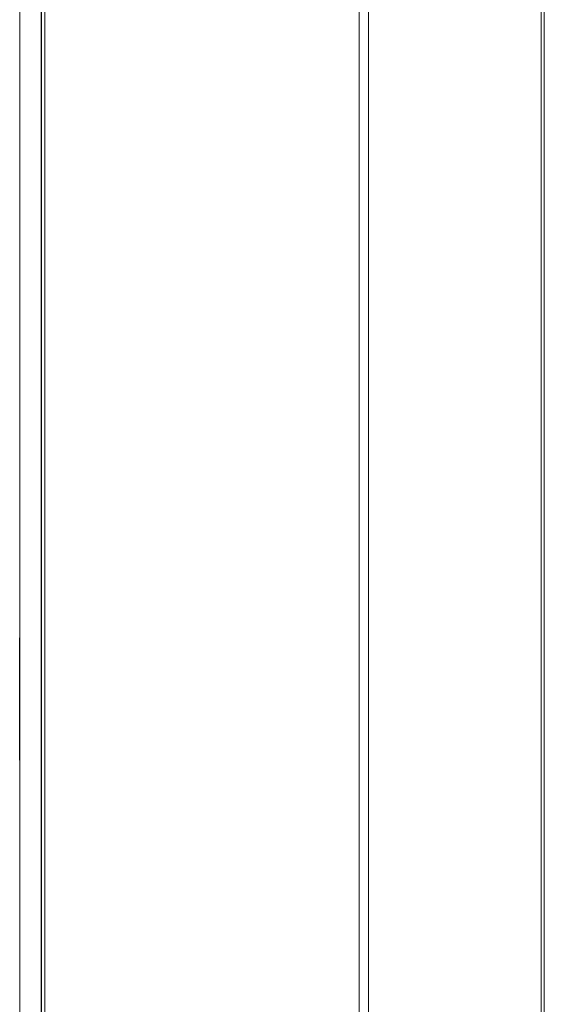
# Model space of a CAD drawing. Header units: millimetres. Extents: x -1290 to 1795, y -4192 to -1311.
# Tile 628 of 656: x 1047 to 1058, y -2903 to -2882. Entities that reach past the tile are written whole.
import ezdxf

# ---------------------------------------------------------------- set-up
doc = ezdxf.new("R2010")
doc.units = ezdxf.units.MM
doc.layers.add('45', color=7, linetype='Continuous')
doc.layers.add('Aparatura', color=7, linetype='Continuous', lineweight=13)

# ---------------------------------------------------------------- blocks, each defined once
blk = doc.blocks.new('*U377')
at = {"layer": '45', "color": 139}
blk.add_lwpolyline([(-1, -179.66061), (-1, -166.23312)], dxfattribs=at)

msp = doc.modelspace()

# ---------------------------------------------------------------- linework, layer by layer
at = {"layer": 'Aparatura', "color": 7, "lineweight": 13}
for points in [[(1047.213, -3029.012), (1047.213, -2865.077), (1046.948, -2865.077), (1046.948, -2852.269), (1047.381, -2851.247), (1048.344, -2850.874), (1062.154, -2850.874), (1062.154, -2851.139), (1165.131, -2851.139), (1165.131, -2850.874), (1178.941, -2850.874), (1179.904, -2851.247), (1180.337, -2852.269), (1180.337, -2865.077), (1180.072, -2865.077), (1180.072, -3029.012)], [(1047.213, -3029.012), (1047.213, -2865.077), (1046.948, -2865.077), (1046.948, -2852.269), (1047.381, -2851.247), (1048.344, -2850.874), (1062.154, -2850.874), (1062.154, -2851.139), (1165.131, -2851.139), (1165.131, -2850.874), (1178.941, -2850.874), (1179.904, -2851.247), (1180.337, -2852.269), (1180.337, -2865.077), (1180.072, -2865.077), (1180.072, -3029.012)], [(1047.219, -3029.007), (1047.219, -2865.082), (1046.955, -2865.082), (1046.955, -2852.276), (1047.388, -2851.254), (1048.35, -2850.881), (1062.159, -2850.881), (1062.159, -2851.145), (1165.126, -2851.145), (1165.126, -2850.881), (1178.935, -2850.881), (1179.897, -2851.254), (1180.33, -2852.276), (1180.33, -2865.082), (1180.066, -2865.082), (1180.066, -3029.007)], [(1046.742, -3032.025), (1046.742, -2862.113)], [(1058.245, -2862.172), (1058.245, -3032.049)], [(1047.291, -2865.178), (1047.291, -3029.055)]]:
    msp.add_lwpolyline(points, dxfattribs=at)
for points in [[(1054.19, -2857.681), (1054.19, -3036.409), (1054.19, -2857.681)], [(1054.394, -2857.681), (1054.394, -3036.409), (1054.394, -2857.681)], [(1169.101, -2862.113), (1059.331, -2862.113), (1059.246, -2862.113), (1058.184, -2862.113), (1058.184, -3032.025), (1169.101, -3032.025), (1169.101, -2862.113)], [(1047.213, -2865.076), (1047.213, -3029.013), (1047.213, -2865.076)], [(1058.245, -3029.055), (1058.245, -2865.178), (1048.361, -2865.178), (1047.291, -2865.178), (1047.291, -3029.055), (1048.361, -3029.055), (1058.245, -3029.055)], [(1058.245, -3029.055), (1058.245, -2865.178), (1048.361, -2865.178), (1047.291, -2865.178), (1047.291, -3029.055), (1048.361, -3029.055), (1058.245, -3029.055)]]:
    msp.add_lwpolyline(points, close=True, dxfattribs=at)

# ---------------------------------------------------------------- block references
at = {"layer": 'Aparatura', "color": 7, "lineweight": 13, "xscale": 0.2, "yscale": 0.2, "zscale": 0.2}
msp.add_blockref('*U377', (1046.942, -2862.069), dxfattribs=at)

doc.saveas('drawing.dxf')
